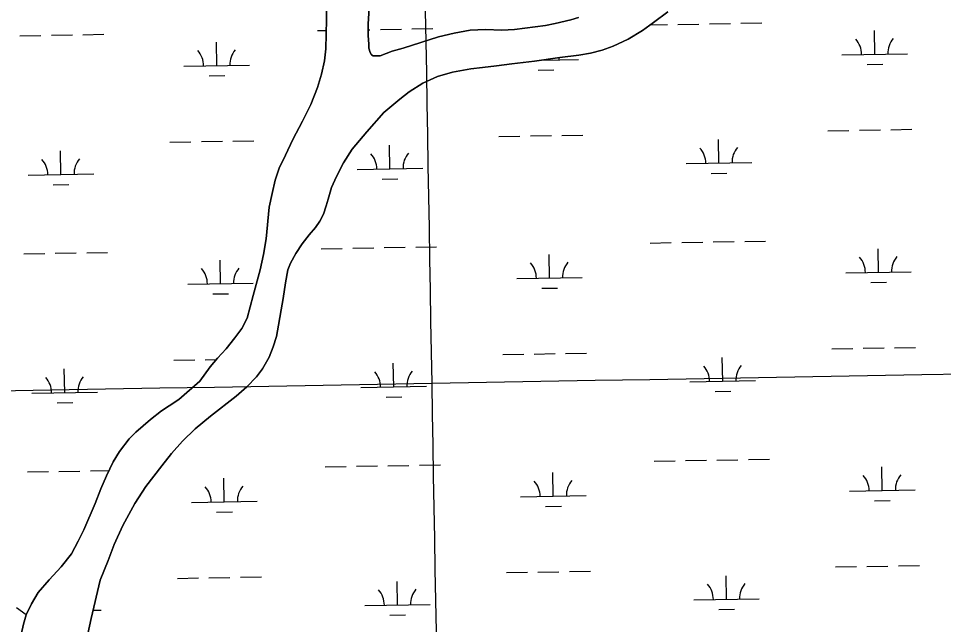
# Model space of a CAD drawing. Extents: x 3892998 to 3931244, y 278583 to 304547.
# Drawn here: x 3912365 to 3913776, y 296040 to 296964 of the extents above; entities that cross this region are included whole.
import ezdxf

# ---------------------------------------------------------------- set-up
doc = ezdxf.new("R2010")
doc.units = 0
for name, color, linetype in [('V-GRID-MAJR', 7, 'Continuous'), ('V-TOPO-SHOR', 7, 'Continuous'), ('V-WETL-SWMP', 7, 'Continuous')]:
    doc.layers.add(name, color=color, linetype=linetype)

msp = doc.modelspace()

# ---------------------------------------------------------------- linework, layer by layer
at = {"layer": 'V-GRID-MAJR'}
for points in [[(3913205.694, 284291.167), (3913100.856, 290347.625), (3912995.9590000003, 296407.553), (3912891.061, 302467.47500000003), (3912891.001, 302470.95)], [(3897060.6180000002, 296135.19), (3902372.4110000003, 296225.205), (3907684.191, 296315.993), (3912995.9590000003, 296407.553), (3918307.7120000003, 296499.886), (3923619.453, 296592.991), (3928931.179, 296686.869), (3928931.18, 296686.869)]]:
    msp.add_spline(points, degree=3, dxfattribs=at)
at = {"layer": 'V-TOPO-SHOR'}
for points in [[(3912369.057, 296024.147), (3912372.551, 296040.115), (3912377.02, 296054.496), (3912384.8680000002, 296071.216), (3912395.085, 296088.114), (3912411.842, 296107.523), (3912430.182, 296127.315), (3912446.156, 296147.52), (3912456.196, 296166.591), (3912464.64, 296183.901), (3912481.97, 296224.042), (3912490.6550000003, 296246.68), (3912499.515, 296266.355), (3912509.573, 296287.403), (3912518.994, 296303.516), (3912533.772, 296322.548), (3912544.133, 296333.124), (3912566.614, 296352.091), (3912583.514, 296365.178), (3912595.038, 296373.177), (3912609.734, 296382.53), (3912641.775, 296410.893), (3912657.762, 296432.483), (3912668.541, 296445.623), (3912681.701, 296460.125), (3912695.074, 296476.601), (3912705.665, 296490.929), (3912713.703, 296506.856), (3912718.592, 296524.197), (3912723.085, 296541.537), (3912733.6890000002, 296580.357), (3912738.631, 296604.013), (3912743.182, 296627.873), (3912747.7430000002, 296676.025), (3912752.072, 296697.12200000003), (3912756.789, 296717.423), (3912762.673, 296735.544), (3912772.323, 296755.41000000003), (3912783.7860000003, 296779.20900000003), (3912798.443, 296807.326), (3912811.106, 296832.697), (3912821.2, 296858.483), (3912827.301, 296878.972), (3912831.819, 296899.079), (3912834.1520000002, 296917.624), (3912835.127, 296962.055), (3912835.668, 297002.145)], [(3913355.477, 296973.827), (3913333.811, 296957.816), (3913317.113, 296945.517), (3913294.88, 296932.277), (3913272.074, 296921.412), (3913255.233, 296915.434), (3913237.616, 296910.84500000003), (3913219.616, 296907.642), (3913190.951, 296904.531), (3913152.389, 296898.938), (3913117.589, 296894.496), (3913094.06, 296891.34), (3913072.707, 296888.956), (3913054.914, 296886.934), (3913027.221, 296881.841), (3913004.453, 296875.51900000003), (3912981.85, 296865.244), (3912961.194, 296851.795), (3912946.681, 296840.858), (3912922.609, 296820.52400000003), (3912896.481, 296790.924), (3912874.1350000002, 296764.65), (3912861.116, 296743.63), (3912850.272, 296722.787), (3912842.819, 296705.864), (3912837.73, 296688.13300000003), (3912834.68, 296678.087), (3912830.423, 296665.28500000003), (3912825, 296654.667), (3912818.002, 296644.85000000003), (3912808.429, 296634.072), (3912798.04, 296620.137), (3912788.236, 296605.408), (3912780.208, 296590.466), (3912775.97, 296580.232), (3912772.247, 296560.514), (3912769.079, 296536.642), (3912765.968, 296519.48600000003), (3912761.62, 296496.02), (3912758.509, 296478.668), (3912753.832, 296463.105), (3912747.3740000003, 296447.161), (3912737.347, 296429.473), (3912728.356, 296417.303), (3912713.41, 296401.829), (3912697.092, 296387.552), (3912658.12, 296357.272), (3912634.452, 296337.923), (3912615.329, 296319.124), (3912598.579, 296300.506), (3912583.606, 296281.675), (3912559.433, 296249.885), (3912542.619, 296223.96), (3912524.165, 296190.739), (3912511.275, 296161.619), (3912501.782, 296137.20900000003), (3912489.6720000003, 296107.09500000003), (3912475.94, 296048.94800000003), (3912459.472, 295971.271)], [(3912900.257, 296979.666), (3912898.469, 296955.585), (3912898.515, 296937.811), (3912899.389, 296924.767), (3912899.733, 296918.641), (3912901.65, 296911.91000000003), (3912903.596, 296908.338), (3912905.951, 296906.73600000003), (3912917.014, 296907.037), (3912935.0470000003, 296913.992), (3912951.677, 296918.59), (3913005.744, 296935.703), (3913029.691, 296941.62), (3913054.023, 296946.152), (3913077.532, 296946.74), (3913102.213, 296945.739), (3913121.7770000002, 296947.152), (3913169.231, 296953.261), (3913183.674, 296956.099), (3913207.423, 296961.625), (3913219.504, 296965.471)], [(3912377.02, 296054.496), (3912361.881, 296065.109)]]:
    msp.add_lwpolyline(points, dxfattribs=at)
at = {"layer": 'V-WETL-SWMP'}
for p, q in [((3912821.238476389, 296945.28307011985), (3912834.763462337, 296945.5171897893)), ((3912898.49269468, 296946.62035299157), (3912901.226493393, 296946.66767548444)), ((3912917.224096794, 296946.9445965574), (3912949.219303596, 296947.4984387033)), ((3912965.216906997, 296947.7753597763), (3912997.212113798, 296948.32920192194)), ((3913328.7216268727, 296954.0676829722), (3913355.066504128, 296954.5237170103)), ((3913371.064107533, 296954.80063808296), (3913403.059314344, 296955.35448022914)), ((3913419.0569177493, 296955.6314013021), (3913451.0521245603, 296956.18524344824)), ((3913467.049727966, 296956.4621645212), (3913499.0449347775, 296957.01600666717)), ((3912367.398466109, 296937.42702697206), (3912399.393672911, 296937.980869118)), ((3912415.3912763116, 296938.2577901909), (3912447.3864831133, 296938.8116323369)), ((3912463.384086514, 296939.08855340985), (3912495.379293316, 296939.6423955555)), ((3913671.2134944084, 296909.246670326), (3913670.590421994, 296945.2412779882)), ((3912667.547852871, 296891.87305922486), (3912666.924780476, 296927.8676668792)), ((3913621.220983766, 296908.3812919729), (3913721.206005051, 296910.11204867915)), ((3912617.555342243, 296891.0076808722), (3912717.540363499, 296892.73843757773)), ((3913162.7896582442, 296900.445772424), (3913219.373184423, 296901.42524231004)), ((3913169.3806737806, 296900.55986395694), (3913169.366134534, 296901.3997895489)), ((3913659.482364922, 296893.6102908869), (3913683.4787700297, 296894.0256724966)), ((3912655.8167233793, 296876.2366797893), (3912679.81312848, 296876.652061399)), ((3913157.6495442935, 296884.92348451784), (3913181.645949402, 296885.3388661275)), ((3913599.814337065, 296792.5614466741), (3913631.809543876, 296793.11528882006)), ((3913647.8071472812, 296793.3922098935), (3913679.8023540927, 296793.94605203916)), ((3913695.7999574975, 296794.22297311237), (3913727.7951643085, 296794.776815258)), ((3912644.1415056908, 296776.01859881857), (3912676.1367124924, 296776.5724409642)), ((3912692.134315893, 296776.84936203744), (3912724.129522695, 296777.4032041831)), ((3913097.981516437, 296783.87464030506), (3913129.9767232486, 296784.42848245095)), ((3913145.9743266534, 296784.7054035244), (3913177.9695334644, 296785.2592456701)), ((3913193.9671368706, 296785.53616674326), (3913225.9623436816, 296786.090008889)), ((3913433.5789514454, 296743.24692990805), (3913432.955879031, 296779.2415375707)), ((3912596.148695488, 296775.18783559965), (3912628.1439022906, 296775.7416777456)), ((3912931.7461308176, 296734.560123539), (3912931.123058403, 296770.5547312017)), ((3912429.9133098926, 296725.87331884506), (3912429.2902374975, 296761.8679264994)), ((3912881.7536201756, 296733.69474518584), (3912981.7386414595, 296735.4255018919)), ((3913383.5864408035, 296742.38155155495), (3913483.5714620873, 296744.1123082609)), ((3912379.920799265, 296725.0079404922), (3912479.90582052, 296726.7386971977)), ((3913421.847821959, 296727.6105504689), (3913445.8442270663, 296728.02593207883)), ((3912418.182180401, 296710.2369394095), (3912442.178585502, 296710.65232101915)), ((3912920.0150013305, 296718.92374409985), (3912944.011406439, 296719.3391257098)), ((3913328.8290921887, 296621.3447053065), (3913360.8242989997, 296621.8985474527)), ((3913376.8219024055, 296622.17546852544), (3913408.8171092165, 296622.72931067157)), ((3913424.8147126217, 296623.00623174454), (3913456.8099194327, 296623.56007389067)), ((3913472.807522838, 296623.83699496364), (3913504.8027296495, 296624.3908371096)), ((3912469.141881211, 296606.4633839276), (3912501.1370880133, 296607.01722607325)), ((3912826.9962715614, 296612.65789893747), (3912858.9914783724, 296613.21174108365)), ((3912874.9890817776, 296613.48866215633), (3912906.9842885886, 296614.0425043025)), ((3912922.981891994, 296614.3194253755), (3912954.977098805, 296614.8732675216)), ((3912970.9747022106, 296615.1501885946), (3913002.9699090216, 296615.7040307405)), ((3913676.9712892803, 296576.6215007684), (3913676.3482168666, 296612.6161084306)), ((3912373.156260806, 296604.8018574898), (3912405.1514676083, 296605.35569963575)), ((3912421.149071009, 296605.6326207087), (3912453.1442778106, 296606.1864628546)), ((3912673.3056475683, 296559.2478897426), (3912672.682575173, 296595.24249739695)), ((3913175.138468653, 296567.93469439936), (3913174.5153962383, 296603.92930206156)), ((3913125.1459580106, 296567.06931604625), (3913225.1309792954, 296568.80007275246)), ((3913626.9787786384, 296575.7561224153), (3913726.963799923, 296577.48687912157)), ((3912623.3131369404, 296558.38251138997), (3912723.2981581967, 296560.1132680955)), ((3913163.407339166, 296552.29831496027), (3913187.4037442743, 296552.7136965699)), ((3913665.2401597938, 296560.9851213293), (3913689.236564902, 296561.400502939)), ((3912661.574518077, 296543.61151030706), (3912685.570923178, 296544.02689191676)), ((3913103.73931131, 296451.2494707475), (3913135.734518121, 296451.8033128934)), ((3913151.732121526, 296452.0802339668), (3913183.7273283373, 296452.63407611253)), ((3913199.7249317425, 296452.91099718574), (3913231.7201385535, 296453.4648393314)), ((3913605.572131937, 296459.93627711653), (3913637.5673387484, 296460.4901192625)), ((3913653.564942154, 296460.7670403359), (3913685.560148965, 296461.3208824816)), ((3913701.5577523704, 296461.5978035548), (3913733.5529591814, 296462.15164570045)), ((3912601.9064901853, 296442.56266611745), (3912633.9016969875, 296443.11650826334)), ((3912649.899300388, 296443.3934293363), (3912666.9533483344, 296443.6886376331)), ((3912937.50392569, 296401.9349539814), (3912936.880853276, 296437.9295616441)), ((3913439.336746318, 296410.6217603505), (3913438.7136739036, 296446.61636801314)), ((3912435.6711045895, 296393.2481493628), (3912435.0480321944, 296429.24275701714)), ((3913389.344235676, 296409.7563819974), (3913489.32925696, 296411.48713870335)), ((3912887.511415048, 296401.06957562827), (3912987.496436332, 296402.8003323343)), ((3913427.6056168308, 296394.9853809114), (3913451.6020219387, 296395.40076252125)), ((3912385.6785939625, 296392.3827710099), (3912485.6636152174, 296394.11352771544)), ((3912925.7727962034, 296386.2985745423), (3912949.7692013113, 296386.7139561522)), ((3912423.9399750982, 296377.61176992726), (3912447.9363801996, 296378.02715153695)), ((3912928.7396868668, 296281.6942558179), (3912960.7348936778, 296282.24809796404)), ((3912976.732497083, 296282.525019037), (3913008.727703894, 296283.07886118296)), ((3913334.586887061, 296288.71953574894), (3913366.582093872, 296289.2733778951)), ((3913382.5796972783, 296289.55029896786), (3913414.574904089, 296290.104141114)), ((3913430.572507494, 296290.38106218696), (3913462.567714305, 296290.93490433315)), ((3913478.565317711, 296291.21182540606), (3913510.560524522, 296291.765667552)), ((3912378.914055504, 296272.1766880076), (3912410.909262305, 296272.7305301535)), ((3912426.9068657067, 296273.00745122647), (3912458.902072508, 296273.5612933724)), ((3912474.899675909, 296273.83821444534), (3912503.326492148, 296274.33028717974)), ((3912832.7540664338, 296280.0327293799), (3912864.7492732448, 296280.5865715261)), ((3912880.74687665, 296280.86349259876), (3912912.742083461, 296281.41733474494)), ((3913180.896263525, 296235.3095248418), (3913180.273191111, 296271.304132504)), ((3913682.729084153, 296243.99633121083), (3913682.106011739, 296279.99093887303)), ((3912679.063442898, 296226.62271847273), (3912678.4403704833, 296262.61732613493)), ((3913632.7365735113, 296243.1309528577), (3913732.721594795, 296244.861709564)), ((3912629.070932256, 296225.7573401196), (3912729.05595354, 296227.48809682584)), ((3913130.903752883, 296234.4441464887), (3913230.888774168, 296236.1749031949)), ((3913670.997954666, 296228.35995177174), (3913694.9943597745, 296228.77533338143)), ((3913169.1651340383, 296219.6731454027), (3913193.1615391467, 296220.0885270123)), ((3912667.332313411, 296210.9863390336), (3912691.3287185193, 296211.4017206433)), ((3913611.3299268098, 296127.31110755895), (3913643.325133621, 296127.8649497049)), ((3913659.3227370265, 296128.14187077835), (3913691.317943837, 296128.695712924)), ((3913707.315547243, 296128.9726339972), (3913739.310754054, 296129.52647614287)), ((3913109.4971061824, 296118.6243011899), (3913141.492312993, 296119.1781433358)), ((3913157.4899163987, 296119.45506440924), (3913189.48512321, 296120.00890655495)), ((3913205.482726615, 296120.28582762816), (3913237.477933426, 296120.8396697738)), ((3913445.09454119, 296077.9965907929), (3913444.471468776, 296113.99119845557)), ((3912607.6642855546, 296109.93749482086), (3912639.659492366, 296110.49133696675)), ((3912655.657095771, 296110.7682580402), (3912687.652302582, 296111.3221001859)), ((3912703.649905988, 296111.59902125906), (3912735.6451127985, 296112.1528634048)), ((3912943.2617205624, 296069.30978442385), (3912942.6386481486, 296105.3043920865)), ((3913395.1020305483, 296077.1312124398), (3913495.087051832, 296078.8619691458)), ((3912478.851144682, 296061.2707630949), (3912491.421410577, 296061.4883564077)), ((3912893.269209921, 296068.4444060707), (3912993.2542312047, 296070.1751627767)), ((3913433.363411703, 296062.3602113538), (3913457.3598168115, 296062.7755929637)), ((3912931.530591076, 296053.6734049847), (3912955.5269961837, 296054.0887865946))]:
    msp.add_line(p, q, dxfattribs=at)
for points in [[(3912835.668, 297002.14400000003), (3912835.126, 296962.055)], [(3912459.473, 295971.272), (3912475.941, 296048.94800000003), (3912489.673, 296107.09500000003), (3912501.782, 296137.20900000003), (3912511.274, 296161.618), (3912524.165, 296190.739), (3912542.62, 296223.95900000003), (3912559.433, 296249.885), (3912583.605, 296281.674), (3912598.579, 296300.506), (3912615.33, 296319.125), (3912634.452, 296337.922), (3912658.1210000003, 296357.272), (3912697.092, 296387.551), (3912713.41, 296401.829), (3912728.356, 296417.303), (3912737.348, 296429.472), (3912747.375, 296447.161), (3912753.832, 296463.104), (3912758.509, 296478.667), (3912761.62, 296496.02), (3912765.969, 296519.48600000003), (3912769.079, 296536.643), (3912772.247, 296560.514), (3912775.971, 296580.232), (3912780.207, 296590.466), (3912788.235, 296605.408), (3912798.039, 296620.137), (3912808.429, 296634.071), (3912818.002, 296644.851), (3912824.9990000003, 296654.666), (3912830.423, 296665.28500000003), (3912834.681, 296678.087), (3912837.7290000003, 296688.13300000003), (3912842.819, 296705.865), (3912850.272, 296722.787), (3912861.116, 296743.629), (3912874.1350000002, 296764.651), (3912896.481, 296790.925), (3912922.609, 296820.52400000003), (3912946.681, 296840.858), (3912961.193, 296851.794), (3912981.849, 296865.244), (3913004.453, 296875.518), (3913027.221, 296881.841), (3913054.915, 296886.935), (3913072.708, 296888.955), (3913094.06, 296891.34), (3913117.59, 296894.495), (3913152.389, 296898.93700000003), (3913190.951, 296904.531), (3913219.616, 296907.642), (3913237.617, 296910.84500000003), (3913255.234, 296915.434), (3913272.073, 296921.412), (3913294.88, 296932.277), (3913317.114, 296945.517), (3913333.81, 296957.816), (3913355.4760000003, 296973.826)], [(3913219.503, 296965.47000000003), (3913207.4220000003, 296961.624), (3913183.674, 296956.10000000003), (3913169.231, 296953.261), (3913121.7770000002, 296947.151), (3913102.2120000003, 296945.739), (3913077.532, 296946.741), (3913054.024, 296946.153), (3913029.6920000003, 296941.621), (3913005.7430000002, 296935.704), (3912951.677, 296918.59), (3912935.0470000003, 296913.993), (3912917.014, 296907.038), (3912905.951, 296906.737), (3912903.595, 296908.338), (3912901.65, 296911.91000000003), (3912899.733, 296918.641), (3912899.39, 296924.767), (3912898.515, 296937.81), (3912898.47, 296955.586), (3912900.257, 296979.666)], [(3912835.126, 296962.055), (3912834.1520000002, 296917.624), (3912831.8200000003, 296899.079), (3912827.302, 296878.972), (3912821.201, 296858.483), (3912811.105, 296832.697), (3912798.444, 296807.327), (3912783.785, 296779.21), (3912772.323, 296755.41000000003), (3912762.6720000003, 296735.544), (3912756.788, 296717.424), (3912752.072, 296697.12200000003), (3912747.7430000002, 296676.026), (3912743.182, 296627.873), (3912738.632, 296604.014), (3912733.6890000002, 296580.356), (3912723.085, 296541.538), (3912718.591, 296524.196), (3912713.702, 296506.857), (3912705.665, 296490.928), (3912695.074, 296476.601), (3912681.7, 296460.125), (3912668.54, 296445.623), (3912657.762, 296432.483), (3912641.776, 296410.89400000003), (3912609.734, 296382.531), (3912595.038, 296373.177), (3912583.514, 296365.178), (3912566.614, 296352.09), (3912544.133, 296333.125), (3912533.772, 296322.548), (3912518.9930000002, 296303.517), (3912509.572, 296287.402), (3912499.5160000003, 296266.355), (3912490.656, 296246.681), (3912481.969, 296224.042), (3912464.639, 296183.9), (3912456.1950000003, 296166.592), (3912446.156, 296147.52), (3912430.182, 296127.314), (3912411.842, 296107.523), (3912395.085, 296088.114), (3912384.867, 296071.216), (3912377.02, 296054.495), (3912372.552, 296040.115), (3912369.057, 296024.147)]]:
    msp.add_lwpolyline(points, dxfattribs=at)
for centre, radius, start, end in [((3913615.9706153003, 296908.7652815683), 35.24628790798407, 0.21988000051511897, 41.76353833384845), ((3913726.4399381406, 296910.677523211), 35.246287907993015, 140.21987699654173, 181.76353532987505), ((3912612.304973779, 296891.3916704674), 35.24628790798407, 0.21988000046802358, 41.76353833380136), ((3912722.774296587, 296893.30391210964), 35.24628790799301, 140.21987699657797, 181.7635353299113), ((3913224.6071175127, 296901.99071684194), 35.246287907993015, 176.22477759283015, 181.76353532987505), ((3913378.336072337, 296742.7655411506), 35.24628790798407, 0.21988000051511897, 41.76353833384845), ((3913488.805395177, 296744.67778279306), 35.246287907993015, 140.21987699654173, 181.76353532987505), ((3912374.6704308, 296725.3919300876), 35.24628790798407, 0.21988000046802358, 41.76353833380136), ((3912485.139753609, 296727.30417172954), 35.24628790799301, 140.21987699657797, 181.7635353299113), ((3912876.503251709, 296734.07873478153), 35.24628790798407, 0.21988000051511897, 41.76353833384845), ((3912986.9725745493, 296735.99097642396), 35.246287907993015, 140.21987699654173, 181.76353532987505), ((3913621.7284101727, 296576.1401120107), 35.24628790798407, 0.21988000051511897, 41.76353833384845), ((3913732.197733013, 296578.0523536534), 35.246287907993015, 140.21987699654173, 181.76353532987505), ((3912618.0627684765, 296558.76650098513), 35.24628790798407, 0.21988000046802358, 41.76353833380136), ((3912728.5320912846, 296560.6787426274), 35.24628790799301, 140.21987699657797, 181.7635353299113), ((3913119.895589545, 296567.45330564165), 35.24628790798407, 0.21988000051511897, 41.76353833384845), ((3913230.364912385, 296569.36554728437), 35.246287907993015, 140.21987699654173, 181.76353532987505), ((3912882.2610465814, 296401.45356522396), 35.24628790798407, 0.21988000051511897, 41.76353833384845), ((3912992.730369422, 296403.36580686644), 35.246287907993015, 140.21987699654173, 181.76353532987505), ((3913384.0938672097, 296410.140371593), 35.24628790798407, 0.21988000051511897, 41.76353833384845), ((3913494.563190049, 296412.0526132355), 35.246287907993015, 140.21987699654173, 181.76353532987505), ((3912380.4282254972, 296392.76676060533), 35.24628790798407, 0.21988000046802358, 41.76353833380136), ((3912490.897548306, 296394.67900224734), 35.24628790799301, 140.21987699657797, 181.7635353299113), ((3913125.6533844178, 296234.8281360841), 35.24628790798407, 0.21988000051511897, 41.76353833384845), ((3913236.1227072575, 296236.7403777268), 35.246287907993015, 140.21987699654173, 181.76353532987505), ((3913627.4862050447, 296243.5149424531), 35.24628790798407, 0.21988000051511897, 41.76353833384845), ((3913737.9555278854, 296245.42718409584), 35.246287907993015, 140.21987699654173, 181.76353532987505), ((3912623.8205637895, 296226.141329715), 35.24628790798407, 0.21988000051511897, 41.76353833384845), ((3912734.28988663, 296228.05357135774), 35.246287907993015, 140.21987699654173, 181.76353532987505), ((3913389.8516620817, 296077.5152020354), 35.24628790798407, 0.21988000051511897, 41.76353833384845), ((3913500.320984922, 296079.4274436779), 35.246287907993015, 140.21987699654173, 181.76353532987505), ((3912888.0188414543, 296068.8283956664), 35.24628790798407, 0.21988000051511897, 41.76353833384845), ((3912998.4881642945, 296070.74063730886), 35.246287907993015, 140.21987699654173, 181.76353532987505)]:
    msp.add_arc(centre, radius, start, end, dxfattribs=at)

doc.saveas('drawing.dxf')
